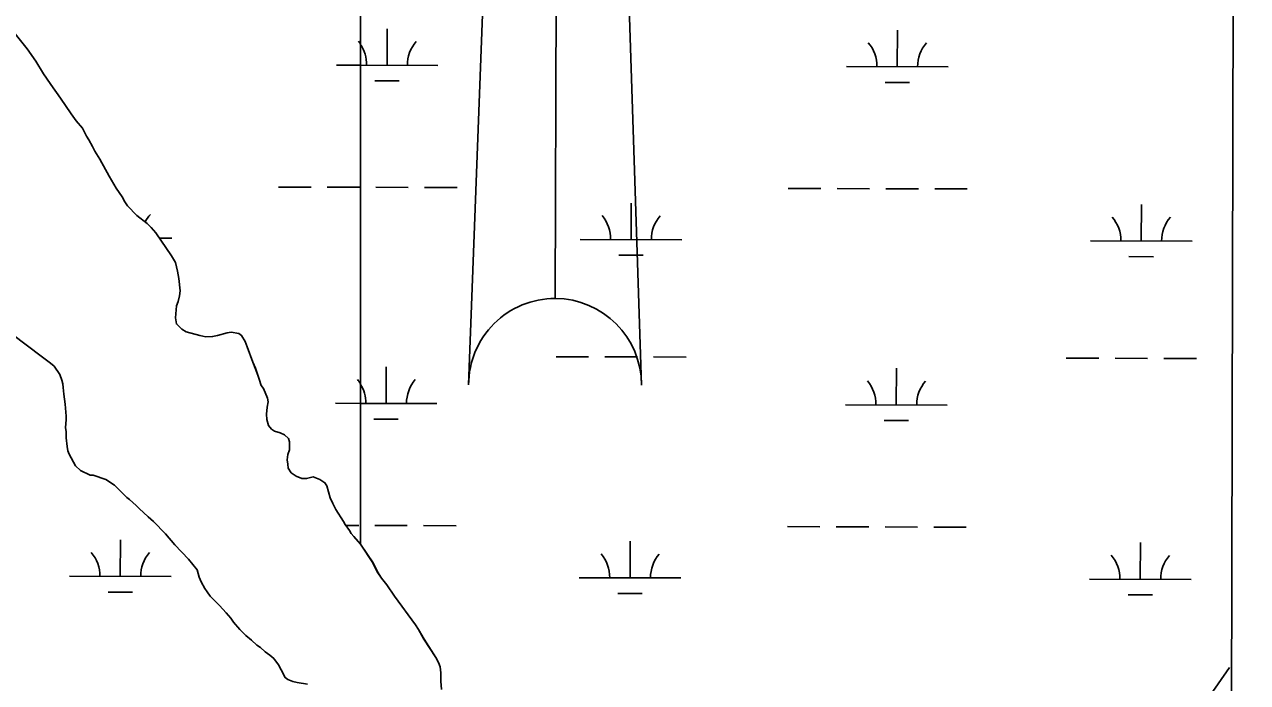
# Model space of a CAD drawing. Extents: x 3161514 to 3199414, y 831166 to 856601.
# Drawn here: x 3195941 to 3197144, y 847976 to 848624 of the extents above; entities that cross this region are included whole.
import ezdxf

# ---------------------------------------------------------------- set-up
doc = ezdxf.new("R2010")
doc.units = 0
for name, color, linetype in [('V-ANNO-SYMB', 7, 'Continuous'), ('V-GRID-FRAM', 7, 'Continuous'), ('V-ROAD-CNTR', 7, 'Continuous'), ('V-SITE-VEGE', 7, 'Continuous'), ('V-TOPO-SHOR', 7, 'Continuous'), ('V-WETL-SWMP', 7, 'Continuous')]:
    doc.layers.add(name, color=color, linetype=linetype)

msp = doc.modelspace()

# ---------------------------------------------------------------- linework, layer by layer
at = {"layer": 'V-ANNO-SYMB'}
for p, q in [((3196465.9, 849269), (3196463.3, 848354)), ((3196465.9, 849269), (3196463.3, 848354)), ((3196378.1, 848269.2), (3196413.7, 849217.1)), ((3196413.7, 849217.1), (3196378.1, 848269.2)), ((3196548.1, 848268.8), (3196517.7, 849216.8))]:
    msp.add_line(p, q, dxfattribs=at)
for start, end in [(89.8417, 179.8417), (89.8417, 179.8417), (359.8417, 89.8417), (359.8417, 89.8417)]:
    msp.add_arc((3196463.1, 848269), 85, start, end, dxfattribs=at)
at = {"layer": 'V-GRID-FRAM'}
msp.add_lwpolyline([(3165761, 854820), (3197144.3, 854733.3), (3197102, 836546.1), (3165702.9, 836632.9), (3165761, 854820)], dxfattribs=at)
at = {"layer": 'V-ROAD-CNTR'}
msp.add_lwpolyline([(3197126.5, 847991.1), (3196989, 847792.6), (3196540.4, 847094.2), (3196380.7, 846825.6), (3196357, 846813.1), (3196294.8, 846788.9), (3196258.6, 846778.5), (3196237.3, 846769.1), (3196165, 846722), (3196049.7, 846591.8), (3196002.9, 846526.4), (3195778.9, 846160.8), (3195762.8, 846128.9), (3195758.2, 846099.9), (3195766.8, 846070.3), (3195806.4, 845982)], dxfattribs=at)
at = {"layer": 'V-SITE-VEGE'}
for p, q in [((3197124.9, 846402.9), (3197137.1, 851622.2)), ((3195930.8, 848616.1), (3195944, 848599.7)), ((3195944, 848599.7), (3195952.4, 848587.3)), ((3195952.4, 848587.3), (3195959.8, 848574.9)), ((3195959.8, 848574.9), (3195963, 848570.6)), ((3195963, 848570.6), (3195967, 848564.6)), ((3195967, 848564.6), (3195976.7, 848551)), ((3195976.7, 848551), (3195987, 848535.5)), ((3195987, 848535.5), (3195991.9, 848528.9)), ((3195991.9, 848528.9), (3195998.2, 848521.4)), ((3195998.2, 848521.4), (3196002.2, 848513.6)), ((3196002.2, 848513.6), (3196004.5, 848510.2)), ((3196004.5, 848510.2), (3196008, 848503.6)), ((3196008, 848503.6), (3196010.5, 848499)), ((3196010.5, 848499), (3196015.4, 848490.9)), ((3196015.4, 848490.9), (3196024.6, 848474.2)), ((3196024.6, 848474.2), (3196031.5, 848462.5)), ((3196031.5, 848462.5), (3196037.2, 848454.1)), ((3196037.2, 848454.1), (3196039.8, 848449.2)), ((3196039.8, 848449.2), (3196042.4, 848445.2)), ((3196042.4, 848445.2), (3196051.8, 848435.7)), ((3196051.8, 848435.7), (3196061.9, 848427.6)), ((3196061.9, 848427.6), (3196065.9, 848423.9)), ((3196065.9, 848423.9), (3196070.5, 848418.7)), ((3196070.5, 848418.7), (3196085.7, 848396)), ((3196085.7, 848396), (3196089.7, 848389.4)), ((3196089.7, 848389.4), (3196091.7, 848381)), ((3196091.7, 848381), (3196093.1, 848373.8)), ((3196093.1, 848373.8), (3196094.2, 848361.5)), ((3196093.7, 848356.6), (3196092.5, 848351.1)), ((3196094.2, 848361.5), (3196093.7, 848356.6)), ((3196090.8, 848346.8), (3196089.6, 848335.1)), ((3196092.5, 848351.1), (3196090.8, 848346.8)), ((3196089.6, 848335.1), (3196090.7, 848329)), ((3196090.7, 848329), (3196095.9, 848323.8)), ((3195958.8, 848296.2), (3195928.1, 848319.5)), ((3196095.9, 848323.8), (3196100.2, 848321.3)), ((3196100.2, 848321.3), (3196113.7, 848317.5)), ((3196113.7, 848317.5), (3196119.5, 848316.3)), ((3196119.5, 848316.3), (3196126.3, 848316.6)), ((3196126.3, 848316.6), (3196131.2, 848317.5)), ((3196131.2, 848317.5), (3196140.7, 848320.3)), ((3196140.7, 848320.3), (3196144.5, 848320.9)), ((3196144.5, 848320.9), (3196151.9, 848319.7)), ((3196151.9, 848319.7), (3196154.8, 848317.7)), ((3196154.8, 848317.7), (3196158.2, 848311.7)), ((3196158.2, 848311.7), (3196160.2, 848306.5)), ((3196160.2, 848306.5), (3196165.7, 848291.3)), ((3195966.8, 848290.4), (3195958.8, 848296.2)), ((3195970.3, 848287.3), (3195966.8, 848290.4)), ((3195976, 848279.2), (3195970.3, 848287.3)), ((3196165.7, 848291.3), (3196168.2, 848285.5)), ((3196168.2, 848285.5), (3196171.1, 848277.7)), ((3195978, 848273.7), (3195976, 848279.2)), ((3195978.9, 848270), (3195978, 848273.7)), ((3195979.4, 848266.6), (3195978.9, 848270)), ((3196171.1, 848277.7), (3196172, 848274.6)), ((3196172, 848274.6), (3196174, 848268.5)), ((3196174, 848268.5), (3196176.3, 848265.4)), ((3195980, 848259.9), (3195979.4, 848266.6)), ((3195981.1, 848250.2), (3195980, 848259.9)), ((3196176.3, 848265.4), (3196180.3, 848255.9)), ((3195981.4, 848246.2), (3195981.1, 848250.2)), ((3195982.3, 848238.4), (3195981.4, 848246.2)), ((3196180, 848247), (3196179.4, 848240.1)), ((3196180.8, 848252.4), (3196180, 848247)), ((3196180.3, 848255.9), (3196180.8, 848252.4)), ((3195981.7, 848227.2), (3195982.3, 848234.7)), ((3195982.3, 848234.7), (3195982.3, 848238.4)), ((3196179.4, 848240.1), (3196179.7, 848234.9)), ((3196179.7, 848234.9), (3196181.4, 848229.2)), ((3195982.2, 848222.9), (3195981.7, 848227.2)), ((3195982.2, 848216.8), (3195982.2, 848222.9)), ((3196181.4, 848229.2), (3196184.2, 848225.4)), ((3196184.2, 848225.4), (3196187.1, 848223.4)), ((3196187.1, 848223.4), (3196192.6, 848222)), ((3196192.6, 848222), (3196196.9, 848219.9)), ((3195983.1, 848208.5), (3195982.2, 848216.8)), ((3195983.9, 848204.2), (3195983.1, 848208.5)), ((3196196.9, 848219.9), (3196200.9, 848216.2)), ((3196200.9, 848216.2), (3196201.8, 848213)), ((3196201.8, 848213), (3196202, 848208.4)), ((3196202, 848208.4), (3196202, 848205.3)), ((3195985.1, 848201), (3195983.9, 848204.2)), ((3195991.4, 848189.5), (3195985.1, 848201)), ((3196200.3, 848200.4), (3196199.7, 848195.2)), ((3196202, 848205.3), (3196200.3, 848200.4)), ((3195996.3, 848184.9), (3195991.4, 848189.5)), ((3196005.8, 848180.1), (3195996.3, 848184.9)), ((3196199.7, 848195.2), (3196200.3, 848191.2)), ((3196200.3, 848191.2), (3196200.6, 848187.2)), ((3196200.6, 848187.2), (3196203.7, 848182.6)), ((3196008.7, 848180.1), (3196005.8, 848180.1)), ((3196021.3, 848175.9), (3196008.7, 848180.1)), ((3196029.8, 848170.3), (3196021.3, 848175.9)), ((3196203.7, 848182.6), (3196208.6, 848179.1)), ((3196208.6, 848179.1), (3196214.1, 848176.8)), ((3196214.1, 848176.8), (3196218.7, 848176.8)), ((3196218.7, 848176.8), (3196225.3, 848178.5)), ((3196225.3, 848178.5), (3196231.9, 848175.9)), ((3196231.9, 848175.9), (3196236.7, 848172.8)), ((3196236.7, 848172.8), (3196238.5, 848169.6)), ((3196039, 848161.3), (3196029.8, 848170.3)), ((3196041.9, 848158.4), (3196039, 848161.3)), ((3196238.5, 848169.6), (3196241.9, 848157.8)), ((3196044.5, 848156.4), (3196041.9, 848158.4)), ((3196051.1, 848150.4), (3196044.5, 848156.4)), ((3196053.9, 848147.5), (3196051.1, 848150.4)), ((3196241.9, 848157.8), (3196244.5, 848152.3)), ((3196244.5, 848152.3), (3196247.6, 848146.6)), ((3196062.8, 848139.1), (3196053.9, 848147.5)), ((3196068, 848134.5), (3196062.8, 848139.1)), ((3196247.6, 848146.6), (3196255.1, 848134.8)), ((3196079.8, 848122.4), (3196068, 848134.5)), ((3196255.1, 848134.8), (3196256.5, 848131.6)), ((3196256.5, 848131.6), (3196260.8, 848125.9)), ((3196260.8, 848125.9), (3196262.5, 848123)), ((3196089, 848111.8), (3196079.8, 848122.4)), ((3196102.7, 848097.7), (3196089, 848111.8)), ((3196262.5, 848123), (3196265.1, 848119.8)), ((3196265.1, 848119.8), (3196271.7, 848112.4)), ((3196271.7, 848112.4), (3196284, 848093.9)), ((3196111, 848087), (3196102.7, 848097.7)), ((3196284, 848093.9), (3196288.3, 848085)), ((3196113, 848079.9), (3196111, 848087)), ((3196115, 848075.3), (3196113, 848079.9)), ((3196288.3, 848085), (3196292.3, 848079)), ((3196292.3, 848079), (3196297.8, 848072.4)), ((3196118.5, 848068.9), (3196115, 848075.3)), ((3196120.8, 848065.5), (3196118.5, 848068.9)), ((3196123.9, 848061.2), (3196120.8, 848065.5)), ((3196297.8, 848072.4), (3196305.2, 848061.2)), ((3196133.1, 848051.9), (3196123.9, 848061.2)), ((3196139.7, 848044.8), (3196133.1, 848051.9)), ((3196305.2, 848061.2), (3196325.9, 848033)), ((3196144.3, 848039.6), (3196139.7, 848044.8)), ((3196146.9, 848035.5), (3196144.3, 848039.6)), ((3196153.2, 848028.4), (3196146.9, 848035.5)), ((3196158.9, 848022.6), (3196153.2, 848028.4)), ((3196325.9, 848033), (3196328.8, 848028.4)), ((3196328.8, 848028.4), (3196334.2, 848018.9)), ((3196164.4, 848018), (3196158.9, 848022.6)), ((3196169.8, 848013.1), (3196164.4, 848018)), ((3196334.2, 848018.9), (3196345.7, 848001)), ((3196173.3, 848010.8), (3196169.8, 848013.1)), ((3196178.1, 848006.5), (3196173.3, 848010.8)), ((3196182.7, 848003.3), (3196178.1, 848006.5)), ((3196186.5, 847999.8), (3196182.7, 848003.3)), ((3196191.1, 847993.5), (3196186.5, 847999.8)), ((3196193.6, 847988.9), (3196191.1, 847993.5)), ((3196345.7, 848001), (3196348.5, 847995.9)), ((3196348.5, 847995.9), (3196350, 847991.8)), ((3196350, 847991.8), (3196350.8, 847985.8)), ((3196197.6, 847981.2), (3196193.6, 847988.9)), ((3196200.2, 847979.1), (3196197.6, 847981.2)), ((3196350.8, 847985.8), (3196350.8, 847977.7)), ((3196205.1, 847977.4), (3196200.2, 847979.1)), ((3196209.4, 847976.3), (3196205.1, 847977.4)), ((3196350.8, 847977.7), (3196351.4, 847969.4))]:
    msp.add_line(p, q, dxfattribs=at)
at = {"layer": 'V-TOPO-SHOR'}
for points in [[(3196350.8, 847985.8), (3196350, 847991.8), (3196348.5, 847995.9), (3196345.7, 848001), (3196334.2, 848018.9), (3196328.8, 848028.4), (3196325.9, 848033), (3196305.2, 848061.2), (3196297.8, 848072.4), (3196292.3, 848079), (3196288.3, 848085), (3196284, 848093.9), (3196271.7, 848112.4), (3196265.1, 848119.8), (3196262.5, 848123), (3196260.8, 848125.9), (3196256.5, 848131.6), (3196255.1, 848134.8), (3196247.6, 848146.6), (3196244.5, 848152.3), (3196241.9, 848157.8), (3196238.5, 848169.6), (3196236.7, 848172.8), (3196231.9, 848175.9), (3196225.3, 848178.5), (3196218.7, 848176.8), (3196214.1, 848176.8), (3196208.6, 848179.1), (3196203.7, 848182.6), (3196200.6, 848187.2), (3196200.3, 848191.2), (3196199.7, 848195.2), (3196200.3, 848200.4), (3196202, 848205.3), (3196202, 848208.4), (3196201.8, 848213), (3196200.9, 848216.2), (3196196.9, 848219.9), (3196192.6, 848222), (3196187.1, 848223.4), (3196184.2, 848225.4), (3196181.4, 848229.2), (3196179.7, 848234.9), (3196179.4, 848240.1), (3196180, 848247), (3196180.8, 848252.4), (3196180.3, 848255.9), (3196176.3, 848265.4), (3196174, 848268.5), (3196172, 848274.6), (3196171.1, 848277.7), (3196168.2, 848285.5), (3196165.7, 848291.3), (3196160.2, 848306.5), (3196158.2, 848311.7), (3196154.8, 848317.7), (3196151.9, 848319.7), (3196144.5, 848320.9), (3196140.7, 848320.3), (3196131.2, 848317.5), (3196126.3, 848316.6), (3196119.5, 848316.3), (3196113.7, 848317.5), (3196100.2, 848321.3), (3196095.9, 848323.8), (3196090.7, 848329), (3196089.6, 848335.1), (3196090.8, 848346.8), (3196092.5, 848351.1), (3196093.7, 848356.6), (3196094.2, 848361.5), (3196093.1, 848373.8), (3196091.7, 848381), (3196089.7, 848389.4), (3196085.7, 848396), (3196070.5, 848418.7), (3196065.9, 848423.9), (3196061.9, 848427.6), (3196051.8, 848435.7), (3196042.4, 848445.2), (3196039.8, 848449.2), (3196037.2, 848454.1), (3196031.5, 848462.5), (3196024.6, 848474.2), (3196015.4, 848490.9), (3196010.5, 848499), (3196008, 848503.6), (3196004.5, 848510.2), (3196002.2, 848513.6), (3195998.2, 848521.4), (3195991.9, 848528.9), (3195987, 848535.5), (3195976.7, 848551), (3195967, 848564.6), (3195963, 848570.6), (3195959.8, 848574.9), (3195952.4, 848587.3), (3195944, 848599.7), (3195930.8, 848616.1)], [(3195928.1, 848319.5), (3195958.8, 848296.2), (3195966.8, 848290.4), (3195970.3, 848287.3), (3195976, 848279.2), (3195978, 848273.7), (3195978.9, 848270), (3195979.4, 848266.6), (3195980, 848259.9), (3195981.1, 848250.2), (3195981.4, 848246.2), (3195982.3, 848238.4), (3195982.3, 848234.7), (3195981.7, 848227.2), (3195982.2, 848222.9), (3195982.2, 848216.8), (3195983.1, 848208.5), (3195983.9, 848204.2), (3195985.1, 848201), (3195991.4, 848189.5), (3195996.3, 848184.9)], [(3195996.3, 848184.9), (3196005.8, 848180.1), (3196008.7, 848180.1), (3196021.3, 848175.9), (3196029.8, 848170.3), (3196039, 848161.3)], [(3196039, 848161.3), (3196041.9, 848158.4), (3196044.5, 848156.4), (3196051.1, 848150.4), (3196053.9, 848147.5), (3196062.8, 848139.1), (3196068, 848134.5), (3196079.8, 848122.4), (3196089, 848111.8), (3196102.7, 848097.7), (3196111, 848087), (3196113, 848079.9), (3196115, 848075.3), (3196118.5, 848068.9), (3196120.8, 848065.5), (3196123.9, 848061.2), (3196133.1, 848051.9), (3196139.7, 848044.8), (3196144.3, 848039.6), (3196146.9, 848035.5), (3196153.2, 848028.4), (3196158.9, 848022.6), (3196164.4, 848018), (3196169.8, 848013.1), (3196173.3, 848010.8), (3196178.1, 848006.5), (3196182.7, 848003.3), (3196186.5, 847999.8), (3196191.1, 847993.5), (3196193.6, 847988.9), (3196197.6, 847981.2), (3196200.2, 847979.1), (3196205.1, 847977.4), (3196209.4, 847976.3), (3196219.5, 847974.8)], [(3196351.4, 847969.4), (3196350.8, 847977.7), (3196350.8, 847985.8)]]:
    msp.add_lwpolyline(points, dxfattribs=at)
at = {"layer": 'V-WETL-SWMP'}
for p, q in [((3197124.9, 846402.9), (3197136.6, 851424.1)), ((3196271.5, 851268.7), (3196271.6, 848112.5)), ((3196297.9, 848583.4), (3196298, 848619.4)), ((3196799.8, 848582), (3196799.9, 848618)), ((3196248.2, 848583.6), (3196271.6, 848583.5)), ((3196271.6, 848583.5), (3196347.9, 848583.3)), ((3196749.8, 848582.2), (3196849.8, 848581.9)), ((3196285.8, 848568), (3196309.8, 848568)), ((3196787.7, 848566.6), (3196811.7, 848566.6)), ((3196191.1, 848463.6), (3196223.1, 848463.6)), ((3196239.1, 848463.5), (3196271.1, 848463.4)), ((3196286.7, 848463.4), (3196318.7, 848463.3)), ((3196334.7, 848463.2), (3196366.7, 848463.2)), ((3196692.6, 848462.3), (3196724.6, 848462.2)), ((3196740.6, 848462.1), (3196772.6, 848462)), ((3196788.6, 848462), (3196820.6, 848461.9)), ((3196836.6, 848461.9), (3196868.6, 848461.8)), ((3196537.9, 848411.9), (3196538, 848447.9)), ((3197039.8, 848410.6), (3197039.9, 848446.6)), ((3196074.1, 848413.2), (3196086.3, 848413.2)), ((3196487.9, 848412.1), (3196587.9, 848411.8)), ((3196989.8, 848410.7), (3197089.8, 848410.4)), ((3196525.8, 848396.5), (3196549.8, 848396.5)), ((3197027.7, 848395.2), (3197051.7, 848395.1)), ((3196464.1, 848296.7), (3196496.1, 848296.6)), ((3196512.1, 848296.6), (3196544.1, 848296.5)), ((3196560.1, 848296.5), (3196592.1, 848296.4)), ((3196966, 848295.3), (3196998, 848295.2)), ((3197014, 848295.2), (3197046, 848295.1)), ((3197062, 848295.1), (3197094, 848295)), ((3196296.9, 848250.7), (3196297, 848286.7)), ((3196798.8, 848249.4), (3196798.9, 848285.4)), ((3196247.3, 848250.9), (3196271.6, 848250.8)), ((3196271.6, 848250.8), (3196346.9, 848250.6)), ((3196748.8, 848249.5), (3196848.8, 848249.2)), ((3196284.9, 848235.4), (3196308.9, 848235.3)), ((3196786.8, 848234), (3196810.8, 848233.9)), ((3196257.1, 848130.8), (3196270.1, 848130.8)), ((3196285.8, 848130.7), (3196317.8, 848130.6)), ((3196333.8, 848130.6), (3196365.8, 848130.5)), ((3196691.7, 848129.6), (3196723.7, 848129.5)), ((3196739.7, 848129.5), (3196771.7, 848129.4)), ((3196787.7, 848129.3), (3196819.7, 848129.2)), ((3196835.7, 848129.2), (3196867.7, 848129.1)), ((3196035.4, 848080.7), (3196035.5, 848116.7)), ((3196271.6, 848112.5), (3196271.8, 848112.4)), ((3196271.8, 848112.4), (3196284.1, 848093.9)), ((3196536.9, 848079.3), (3196537, 848115.3)), ((3197038.8, 848077.9), (3197038.9, 848113.9)), ((3196284.1, 848093.9), (3196288.4, 848085)), ((3195985.4, 848080.8), (3196085.4, 848080.5)), ((3196288.4, 848085), (3196292.4, 848079)), ((3196292.4, 848079), (3196297.8, 848072.4)), ((3196486.9, 848079.4), (3196586.9, 848079.1)), ((3196988.8, 848078), (3197088.8, 848077.7)), ((3196023.4, 848065.3), (3196047.4, 848065.2)), ((3196297.8, 848072.4), (3196305.3, 848061.2)), ((3196524.9, 848063.9), (3196548.9, 848063.8)), ((3196305.3, 848061.2), (3196325.9, 848033)), ((3197026.8, 848062.5), (3197050.8, 848062.4)), ((3196325.9, 848033), (3196328.8, 848028.4)), ((3196328.8, 848028.4), (3196334.3, 848018.9)), ((3196334.3, 848018.9), (3196345.7, 848001)), ((3196345.7, 848001), (3196348.6, 847995.9)), ((3196348.6, 847995.9), (3196350, 847991.8)), ((3196350, 847991.8), (3196350.9, 847985.8)), ((3196350.9, 847985.8), (3196350.9, 847977.7)), ((3196350.9, 847977.7), (3196351.4, 847969.4))]:
    msp.add_line(p, q, dxfattribs=at)
for points in [[(3196154.8, 848317.7), (3196158.2, 848311.7), (3196160.2, 848306.5), (3196165.7, 848291.3), (3196168.3, 848285.5), (3196171.1, 848277.7), (3196172, 848274.6), (3196174, 848268.5), (3196176.3, 848265.4), (3196180.3, 848255.9), (3196180.8, 848252.4), (3196180, 848247), (3196179.4, 848240.1), (3196179.7, 848234.9), (3196181.4, 848229.2), (3196184.2, 848225.4), (3196187.1, 848223.4), (3196192.6, 848222), (3196196.9, 848219.9), (3196200.9, 848216.2), (3196201.8, 848213), (3196202, 848208.4), (3196202, 848205.3), (3196200.3, 848200.4), (3196199.7, 848195.2), (3196200.3, 848191.2), (3196200.6, 848187.2), (3196203.7, 848182.6), (3196208.6, 848179.1), (3196214.1, 848176.8), (3196218.7, 848176.8), (3196225.3, 848178.5), (3196231.9, 848175.9), (3196236.7, 848172.8), (3196238.5, 848169.6), (3196241.9, 848157.8), (3196244.5, 848152.3), (3196247.6, 848146.6), (3196255.1, 848134.8), (3196256.5, 848131.6), (3196260.8, 848125.9), (3196262.5, 848123), (3196265.1, 848119.8), (3196271.6, 848112.5), (3196271.6, 851268.7)], [(3195930.8, 848616.1), (3195944, 848599.7), (3195952.4, 848587.3), (3195959.8, 848574.9), (3195963, 848570.6), (3195967, 848564.6), (3195976.7, 848551), (3195987, 848535.5), (3195991.9, 848528.9), (3195998.2, 848521.4), (3196002.2, 848513.6), (3196004.5, 848510.2), (3196008, 848503.6), (3196010.5, 848499), (3196015.4, 848490.9), (3196024.6, 848474.2), (3196031.5, 848462.5), (3196037.2, 848454.1), (3196039.8, 848449.2), (3196042.4, 848445.2), (3196051.8, 848435.7), (3196061.9, 848427.6), (3196065.9, 848423.9), (3196070.5, 848418.7), (3196085.7, 848396), (3196089.7, 848389.4), (3196091.7, 848381), (3196093.1, 848373.8), (3196094.2, 848361.5), (3196093.7, 848356.6), (3196092.5, 848351.1), (3196090.8, 848346.8), (3196089.6, 848335.1), (3196090.7, 848329), (3196095.9, 848323.8), (3196100.2, 848321.2), (3196113.7, 848317.5), (3196119.5, 848316.3), (3196126.3, 848316.6), (3196131.2, 848317.5), (3196140.7, 848320.3), (3196144.5, 848320.9), (3196151.9, 848319.7), (3196154.8, 848317.7)], [(3196209.4, 847976.2), (3196205.1, 847977.4), (3196200.2, 847979.1), (3196197.6, 847981.2), (3196193.6, 847988.9), (3196191.1, 847993.5), (3196186.5, 847999.8), (3196182.7, 848003.3), (3196178.1, 848006.5), (3196173.3, 848010.8), (3196169.8, 848013.1), (3196164.4, 848018), (3196158.9, 848022.6), (3196153.2, 848028.4), (3196146.9, 848035.5), (3196144.3, 848039.6), (3196139.7, 848044.8), (3196133.1, 848051.9), (3196123.9, 848061.2), (3196120.8, 848065.5), (3196118.5, 848068.9), (3196115, 848075.3), (3196113, 848079.9), (3196111, 848087), (3196102.7, 848097.7), (3196089, 848111.8), (3196079.8, 848122.4), (3196068, 848134.5), (3196062.8, 848139.1), (3196054, 848147.5), (3196051.1, 848150.4), (3196044.5, 848156.4), (3196041.9, 848158.4), (3196039, 848161.3), (3196029.8, 848170.3), (3196021.3, 848175.9), (3196008.7, 848180.1), (3196005.8, 848180.1), (3195996.3, 848184.9), (3195991.4, 848189.5), (3195985.1, 848201), (3195983.9, 848204.2), (3195983.1, 848208.5), (3195982.2, 848216.8), (3195982.2, 848222.9), (3195981.7, 848227.2), (3195982.3, 848234.7), (3195982.3, 848238.4), (3195981.4, 848246.2), (3195981.1, 848250.2), (3195980, 848259.9), (3195979.4, 848266.6), (3195978.9, 848270), (3195978, 848273.7), (3195976, 848279.2), (3195970.3, 848287.3), (3195966.8, 848290.4), (3195958.8, 848296.2), (3195928.1, 848319.5)]]:
    msp.add_lwpolyline(points, dxfattribs=at)
for centre, start, end in [((3196243, 848584.1), 35.8417, 40.6135), ((3196353.1, 848583.7), 139.0699, 180.6136), ((3196744.5, 848582.7), 359.0699, 40.6135), ((3196855, 848582.4), 139.0699, 180.6136), ((3196242.6, 848584.1), 359.0699, 34.678), ((3196091.6, 848413.7), 139.0699, 153.864), ((3196482.6, 848412.6), 359.0699, 40.6135), ((3196593.1, 848412.3), 139.0699, 180.6136), ((3196984.5, 848411.2), 359.0699, 40.6135), ((3197095, 848410.9), 139.0699, 180.6136), ((3196242.1, 848251.4), 33.2076, 40.6135), ((3196241.7, 848251.4), 359.0699, 31.9357), ((3196352.2, 848251.1), 139.0699, 180.6136), ((3196743.6, 848250), 359.0699, 40.6135), ((3196854.1, 848249.7), 139.0699, 180.6136), ((3195980.2, 848081.3), 359.0699, 40.6135), ((3196090.7, 848081), 139.0699, 180.6135), ((3196481.7, 848079.9), 359.0699, 40.6135), ((3196592.2, 848079.6), 139.0699, 180.6136), ((3196983.6, 848078.5), 359.0699, 40.6135), ((3197094.1, 848078.2), 139.0699, 180.6136)]:
    msp.add_arc(centre, 35.2, start, end, dxfattribs=at)

doc.saveas('drawing.dxf')
